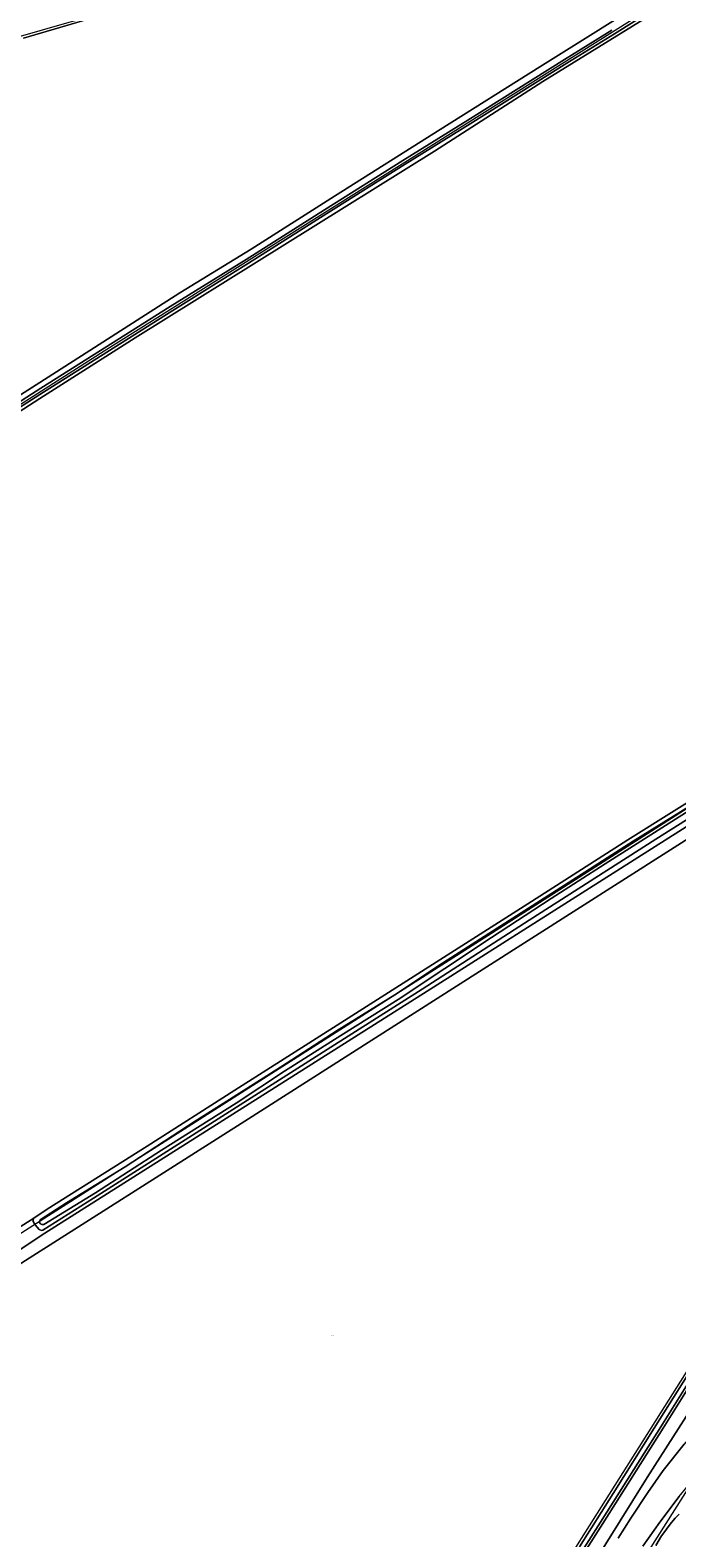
# Model space of a CAD drawing. Header units: metres. Extents: x 250001 to 257773, y 598992 to 609118.
# Tile 438 of 656: x 252462 to 252704, y 605144 to 605708. Entities that reach past the tile are written whole.
import ezdxf
from ezdxf.enums import TextEntityAlignment as Align
from ezdxf.lldxf.tags import DXFTag

# ---------------------------------------------------------------- set-up
doc = ezdxf.new("R2010")
doc.units = ezdxf.units.M
for name, color, linetype, lineweight in [('B-WE-GR-BOUWLAND-GV', 252, 'Continuous', 13), ('B-WE-GR-GRAS-GV', 252, 'Continuous', 13), ('B-WE-GR-GROENVOORZIENING-GV', 252, 'Continuous', 18), ('B-WE-KG-GRENS_PERCEEL-G', 150, 'KG-PERCEEL', 18), ('B-WE-KG-GRENS_PERCEEL-S', 150, 'Continuous', 25), ('B-WE-OG-WATER-GV', 252, 'Continuous', 18), ('B-WE-OG-WATER_SLOOT-GV', 252, 'Continuous', 18), ('B-WE-VH-VERHARDING_GESLOTEN-GV', 252, 'Continuous', 18), ('B-WE-VH-VERHARDING_OPEN-GV', 252, 'Continuous', 18), ('X-XX-AL-REFERENTIE-G', 7, 'Continuous', 18)]:
    doc.layers.add(name, color=color, linetype=linetype, lineweight=lineweight)
doc.styles.add('NLCS-ISO', font='NLCS-ISO.ttf')
doc.styles.get("Standard").update_dxf_attribs({"font": 'NLCS-ISO.ttf'})
tags = doc.linetypes.add('KG-PERCEEL', pattern='A,5.5,-2,["P",Standard,S=1.8,R=0,X=-0.5,Y=-0.9],-2,5.5,-2,[5,NLCS.SHX,S=0.75,R=0,X=0,Y=0],-2', length=19).pattern_tags.tags
tags[6] = DXFTag(74, 10)

# ---------------------------------------------------------------- blocks, each defined once
blk = doc.blocks.new('SKG-PERCEELNUMMER-SO')
at = {"style": 'NLCS-ISO', "oblique": 10, "flags": 1}
blk.add_attdef('GEMEENTECODE', text='', height=1.8, dxfattribs=at).set_placement((0, 2.6), align=Align.MIDDLE_CENTER)
at = {"style": 'NLCS-ISO', "oblique": 10}
blk.add_attdef('SECTIE', text='', height=1.8, dxfattribs=at).set_placement((-0.5, 0), align=Align.MIDDLE_RIGHT)
blk.add_attdef('PERCEELNUMMER', text='', height=1.8, dxfattribs=at).set_placement((0.5, 0), align=Align.MIDDLE_LEFT)
blk = doc.blocks.new('BS2021-132-Xref-KAD-20210617')
at = {"layer": 'B-WE-KG-GRENS_PERCEEL-G', "flags": 128}
for points in [[(251803.369, 605147.432), (252063.034, 605314.688), (252280.949, 605454.708), (252489.785, 605588.038), (252699.098, 605719.456), (252854.412, 605816.944), (252852.978, 605820.289), (252808.06, 605883.844)], [(252808.06, 605883.844), (252807.034, 605882.853), (252801.894, 605877.565), (252764.664, 605836.586), (252747.145, 605818.41), (252736.278, 605809.656), (252724.116, 605800.368), (252698.559, 605784.044), (252685.358, 605776.06), (252670.81, 605768.889), (252655.349, 605763.847), (252639.784, 605759.397), (252610.856, 605750.721), (252557.841, 605734.41), (252483.66, 605712.617), (252476.633, 605710.907), (252456.588, 605705.081), (252432.436, 605696.21), (252398.615, 605683.045), (252357.561, 605664.226), (252307.002, 605637.577), (252287.888, 605628.197), (252272.092, 605621.704), (252227.988, 605604.04), (252199.661, 605593.331), (252175.654, 605582.615), (252160.063, 605578.117), (252149.669, 605576.002), (252129.56, 605573.563), (252111.737, 605572.517), (252099.141, 605570.451), (252089.253, 605567.88), (252074.147, 605562.668), (252068.171, 605560.05), (252061.974, 605556.288), (252058.088, 605552.944), (252053.331, 605547.433), (252050.766, 605543.719), (252044.931, 605532.72), (252028.651, 605495.532), (252026.396, 605490.696), (252015.401, 605472.965), (252006.297, 605459.86), (251997.344, 605447.925), (251987.2, 605436.539), (251975.839, 605425.351), (251963.304, 605415.15), (251951.178, 605406.701), (251939.616, 605399.407), (251926.606, 605392.649)], [(252316.431, 604524.835), (252316.985, 604525.546), (252319.106, 604529.322), (252329.366, 604548.154), (252359.151, 604599.397), (252376.417, 604629.246), (252397.819, 604665.419), (252421.587, 604705.045), (252443.727, 604741.232), (252471.948, 604787.33), (252508.863, 604846.142), (252549.097, 604910.197), (252581.117, 604960.929), (252606.23, 605000.756), (252614.706, 605014.115), (252634.849, 605046.031), (252656.878, 605080.766), (252683.928, 605123.487), (252706.622, 605159.408), (252731.523, 605198.946), (252760.136, 605244.175), (252782.532, 605279.934), (252808.722, 605321.19), (252837.975, 605367.456), (252854.793, 605395.027), (252864.74, 605411.021), (252874.725, 605426.692), (252901.202, 605468.727), (252910.984, 605483.992), (252917.263, 605494.221), (252924.225, 605505.019), (252933.791, 605520.185), (252947.901, 605542.504), (252974.768, 605585.195), (252989.309, 605607.998), (252999.154, 605623.623), (253014.622, 605648.221), (253019.792, 605656.076), (253027.526, 605668.579), (253035.479, 605680.972), (253044.247, 605694.918), (253052.854, 605708.678), (253061.806, 605722.845), (253070.704, 605736.823), (253086.74, 605762.405), (253095.374, 605776.25), (253105.014, 605791.529), (253116.702, 605809.882), (253130.084, 605831.275), (253137.809, 605843.17)], [(252293.341, 605152.68), (252387.995, 605212.898), (252628.849, 605366.299), (252930.712, 605559.161)], [(252467.88, 604825.857), (252471.703, 604831.807), (252631.692, 605085.314), (252671.383, 605148.242), (252738.286, 605254.186), (252791.56, 605338.813), (252844.84, 605423.414), (252898.034, 605507.915), (252930.712, 605559.161)]]:
    blk.add_lwpolyline(points, dxfattribs=at)
at = {"layer": 'B-WE-KG-GRENS_PERCEEL-S', "xscale": 0.2, "yscale": 0.2, "zscale": 0.2}
blk.add_blockref('SKG-PERCEELNUMMER-SO', (252575.268, 605219.529), dxfattribs=at).add_auto_attribs({'PERCEELNUMMER': '78', 'SECTIE': 'M'})
blk = doc.blocks.new('BS2021-132-Xref-BGT-GRIJS-20210617-aangepast')
at = {"layer": 'B-WE-GR-BOUWLAND-GV', "flags": 128}
for points in [[(252710.911, 605724.048), (252653.999, 605688.742), (252613.386, 605662.765), (252501.366, 605592.856), (252465.753, 605570.102), (252439.559, 605553.328)], [(252443.986, 605251.185), (252463.439, 605263.442), (252468.481, 605266.767), (252505.922, 605290.272), (252538.719, 605311.279), (252578.42, 605336.485), (252649.737, 605381.907), (252685.815, 605404.922), (252719.379, 605426.104)], [(252719.981, 605412.843), (252630.287, 605355.692), (252542.445, 605299.733), (252452.487, 605242.583)], [(252667.705, 605140.334), (252680.319, 605160.3), (252695.64, 605184.775), (252710.04, 605207.747)], [(252447.32, 605564.41), (252478.23, 605584.16), (252518.16, 605609.64), (252544.78, 605626.02), (252576.03, 605645.81), (252615.57, 605670.77), (252652.8, 605694.31), (252698.08, 605722.77)], [(252567.934, 605736.975), (252459.587, 605705.027)]]:
    blk.add_lwpolyline(points, dxfattribs=at)
at = {"layer": 'B-WE-GR-GRAS-GV', "flags": 128}
for points in [[(252724.874, 605423.315), (252696.218, 605405.246), (252648.815, 605374.932), (252608.836, 605349.081), (252573.278, 605326.451), (252522.791, 605294.411), (252485.852, 605270.888), (252466.801, 605258.883), (252466.34, 605258.739), (252465.514, 605259.096), (252463.917, 605260.854), (252463.286, 605262.176), (252463.202, 605262.778), (252463.439, 605263.442), (252443.986, 605251.185)], [(252448.657, 605245.31), (252467.548, 605257.772), (252614.366, 605350.694), (252842.053, 605495.194)]]:
    blk.add_lwpolyline(points, dxfattribs=at)
at = {"layer": 'B-WE-GR-GROENVOORZIENING-GV', "flags": 128}
for points in [[(252459.587, 605705.027), (252567.934, 605736.975)], [(252682.193, 605143.603), (252686.835, 605151.149), (252693.192, 605160.75), (252698.994, 605168.945), (252706.816, 605178.838)], [(252719.253, 605207.533), (252693.043, 605166.322), (252667.443, 605125.277)], [(252704.966, 605159.206), (252697.678, 605149.603), (252691.358, 605140.663)], [(252696.195, 605140.882), (252698.399, 605144.444), (252699.59, 605146.168), (252700.838, 605147.85), (252702.143, 605149.489), (252703.502, 605151.084), (252704.914, 605152.631)]]:
    blk.add_lwpolyline(points, dxfattribs=at)
at = {"layer": 'B-WE-OG-WATER-GV', "flags": 128}
for points in [[(252679.826, 605708.04), (252662.088, 605697.049), (252625.918, 605674.364), (252601.597, 605659.229), (252572.243, 605640.783), (252542.89, 605622.182), (252514.541, 605604.519), (252466.135, 605573.986), (252413.859, 605540.476)], [(252414.763, 605539.069), (252467.032, 605572.575), (252515.43, 605603.102), (252543.78, 605620.766), (252573.136, 605639.369), (252602.484, 605657.811), (252626.804, 605672.946), (252662.973, 605695.63), (252680.713, 605706.622), (252703.795, 605721.222)], [(252720.55, 605221.238), (252698.147, 605185.343), (252675.529, 605149.59), (252650.492, 605110.183)], [(252651.339, 605109.651), (252676.374, 605149.055), (252698.994, 605184.811), (252721.396, 605220.705)], [(252709.105, 605417.743), (252687.818, 605404.418), (252666.547, 605390.862), (252633.78, 605369.946), (252616.381, 605358.839), (252598.615, 605346.977), (252577.032, 605333.58), (252555.812, 605319.874), (252538.063, 605308.649), (252523.82, 605299.66), (252497.638, 605282.605), (252475.679, 605269.065), (252465.874, 605262.78), (252465.675, 605262.527), (252465.536, 605262.215), (252465.63, 605261.704), (252465.944, 605261.264), (252466.508, 605261.056), (252467.211, 605261.03), (252486.583, 605272.917), (252511.225, 605288.894), (252539.15, 605306.486), (252557.328, 605318.366), (252578.409, 605331.71), (252599.831, 605345.176), (252634.703, 605368.475), (252657.013, 605382.991), (252677.222, 605396.008), (252699.874, 605410.366), (252719.935, 605423.081)]]:
    blk.add_lwpolyline(points, dxfattribs=at)
at = {"layer": 'B-WE-OG-WATER_SLOOT-GV', "flags": 128}
for points in [[(252439.559, 605553.328), (252465.753, 605570.102), (252501.366, 605592.856), (252613.386, 605662.765), (252653.999, 605688.742), (252710.911, 605724.048)], [(252698.08, 605722.77), (252652.8, 605694.31), (252615.57, 605670.77), (252576.03, 605645.81), (252544.78, 605626.02), (252518.16, 605609.64), (252478.23, 605584.16), (252447.32, 605564.41)], [(252413.859, 605540.476), (252466.135, 605573.986), (252514.541, 605604.519), (252542.89, 605622.182), (252572.243, 605640.783), (252601.597, 605659.229), (252625.918, 605674.364), (252662.088, 605697.049), (252679.826, 605708.04)], [(252703.795, 605721.222), (252680.713, 605706.622), (252662.973, 605695.63), (252626.804, 605672.946), (252602.484, 605657.811), (252573.136, 605639.369), (252543.78, 605620.766), (252515.43, 605603.102), (252467.032, 605572.575), (252414.763, 605539.069)], [(252710.04, 605207.747), (252695.64, 605184.775), (252680.319, 605160.3), (252667.705, 605140.334)], [(252667.443, 605125.277), (252693.043, 605166.322), (252719.253, 605207.533)], [(252650.492, 605110.183), (252675.529, 605149.59), (252698.147, 605185.343), (252720.55, 605221.238)], [(252721.396, 605220.705), (252698.994, 605184.811), (252676.374, 605149.055), (252651.339, 605109.651)], [(252719.379, 605426.104), (252685.815, 605404.922), (252649.737, 605381.907), (252578.42, 605336.485), (252538.719, 605311.279), (252505.922, 605290.272), (252468.481, 605266.767), (252463.439, 605263.442), (252463.202, 605262.778), (252463.286, 605262.176), (252463.917, 605260.854), (252465.514, 605259.096), (252466.34, 605258.739), (252466.801, 605258.883), (252485.852, 605270.888), (252522.791, 605294.411), (252573.278, 605326.451), (252608.836, 605349.081), (252648.815, 605374.932), (252696.218, 605405.246), (252724.874, 605423.315)], [(252719.935, 605423.081), (252699.874, 605410.366), (252677.222, 605396.008), (252657.013, 605382.991), (252634.703, 605368.475), (252599.831, 605345.176), (252578.409, 605331.71), (252557.328, 605318.366), (252539.15, 605306.486), (252511.225, 605288.894), (252486.583, 605272.917), (252467.211, 605261.03), (252466.508, 605261.056), (252465.944, 605261.264), (252465.63, 605261.704), (252465.536, 605262.215), (252465.675, 605262.527), (252465.874, 605262.78), (252475.679, 605269.065), (252497.638, 605282.605), (252523.82, 605299.66), (252538.063, 605308.649), (252555.812, 605319.874), (252577.032, 605333.58), (252598.615, 605346.977), (252616.381, 605358.839), (252633.78, 605369.946), (252666.547, 605390.862), (252687.818, 605404.418), (252709.105, 605417.743)]]:
    blk.add_lwpolyline(points, dxfattribs=at)
at = {"layer": 'B-WE-VH-VERHARDING_GESLOTEN-GV', "flags": 128}
for points in [[(252691.358, 605140.663), (252697.678, 605149.603), (252704.966, 605159.206), (252710.752, 605166.267), (252719.195, 605176.079), (252726.959, 605184.509), (252735.118, 605192.751), (252742.939, 605200.129), (252744.277, 605201.343), (252744.372, 605201.327), (252740.873, 605205.369), (252736.795, 605209.471), (252728.697, 605202.17), (252720.257, 605193.896), (252712.263, 605185.307), (252706.816, 605178.838), (252698.994, 605168.945), (252693.192, 605160.75), (252686.835, 605151.149), (252682.193, 605143.603)], [(252704.914, 605152.631), (252703.502, 605151.084), (252702.143, 605149.489), (252700.838, 605147.85), (252699.59, 605146.168), (252698.399, 605144.444), (252696.195, 605140.882)]]:
    blk.add_lwpolyline(points, dxfattribs=at)
at = {"layer": 'B-WE-VH-VERHARDING_OPEN-GV', "flags": 128}
blk.add_lwpolyline([(252452.487, 605242.583), (252542.445, 605299.733), (252630.287, 605355.692), (252719.981, 605412.843), (252843.178, 605490.961), (252891.597, 605521.851), (252888.951, 605525.291), (252842.053, 605495.194), (252614.366, 605350.694), (252467.548, 605257.772), (252448.657, 605245.31)], dxfattribs=at)

msp = doc.modelspace()

# ---------------------------------------------------------------- block references
at = {"layer": 'X-XX-AL-REFERENTIE-G'}
for name in ['BS2021-132-Xref-BGT-GRIJS-20210617-aangepast', 'BS2021-132-Xref-KAD-20210617']:
    msp.add_blockref(name, (0, 0), dxfattribs=at)

doc.saveas('drawing.dxf')
